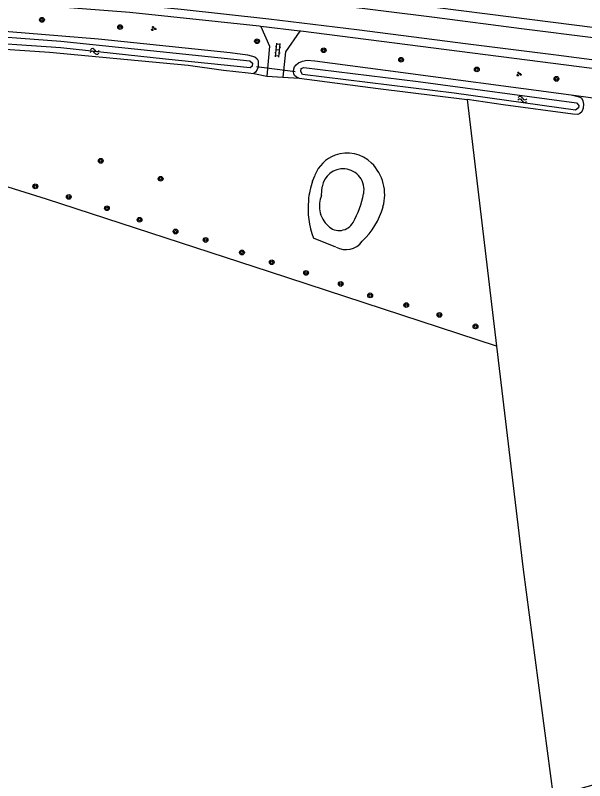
# Model space of a CAD drawing. Extents: x 133000 to 136000, y 400500 to 403500.
# Drawn here: x 134779.5 to 134875.6, y 402370.7 to 402499.8 of the extents above; entities that cross this region are included whole.
import ezdxf

# ---------------------------------------------------------------- set-up
doc = ezdxf.new("R2010")
doc.units = 0
for name, color, linetype in [('gg-afsc-draadraster', 7, 'Continuous'), ('gg-afsc-lijn draadraster', 7, 'Continuous'), ('gg-knt-bronhoudergrens', 7, 'Continuous'), ('gg-knt-verharding', 7, 'Continuous'), ('gg-knt-verharding nz', 7, 'Continuous'), ('gg-kntw-bovenkant insteek waterloop', 7, 'Continuous'), ('gg-kntw-waterlijn', 7, 'Continuous'), ('gg-kwrk-duiker nz buis', 7, 'Continuous'), ('gt-grn-weggrens', 7, 'Continuous'), ('gt-symb-boom', 7, 'Continuous'), ('gt-symb-groenvak', 7, 'Continuous'), ('gt-symb-klinker verharding', 7, 'Continuous'), ('gt-symb-watersymbool', 7, 'Continuous'), ('gx-grn-maaiveld', 7, 'Continuous')]:
    doc.layers.add(name, color=color, linetype=linetype)

# ---------------------------------------------------------------- blocks, each defined once
blk = doc.blocks.new('gt0-BOOM')
at = {"layer": 'gt-symb-boom'}
for radius in [0.4, 0.2]:
    blk.add_circle((0, 0), radius, dxfattribs=at)
blk = doc.blocks.new('gt0-KL1')
at = {"layer": 'gt-symb-klinker verharding'}
for p, q in [((-1.15, 0.3), (1.15, 0.3)), ((-1, -0.3), (-1, 0.3)), ((-0.5, 0.3), (-0.5, 0.45)), ((0, -0.3), (0, 0.3)), ((0.5, 0.3), (0.5, 0.45)), ((1, -0.3), (1, 0.3)), ((-1.15, -0.3), (1.15, -0.3)), ((-0.5, -0.45), (-0.5, -0.3)), ((0.5, -0.45), (0.5, -0.3))]:
    blk.add_line(p, q, dxfattribs=at)
blk = doc.blocks.new('gt0-GRVAK')
at = {"layer": 'gt-symb-groenvak'}
for p, q in [((-0.11, 0.19), (-0.23, 0.24)), ((-0.18, 0.15), (0.09, 0.15)), ((-0.09, 0.21), (-0.16, 0.32)), ((-0.05, 0.21), (-0.05, 0.39)), ((0, 0.21), (0.06, 0.32)), ((0.01, 0.19), (0.13, 0.24)), ((0.26, -0.05), (0.2, 0.06)), ((0.3, -0.05), (0.3, 0.13)), ((0.35, -0.05), (0.41, 0.06)), ((-0.25, -0.23), (-0.36, -0.18)), ((-0.32, -0.26), (-0.05, -0.26)), ((-0.23, -0.21), (-0.29, -0.1)), ((-0.18, -0.2), (-0.18, -0.02)), ((-0.14, -0.21), (-0.07, -0.1)), ((-0.12, -0.23), (0, -0.18)), ((0.24, -0.07), (0.12, -0.02)), ((0.17, -0.11), (0.44, -0.11)), ((0.37, -0.07), (0.49, -0.02))]:
    blk.add_line(p, q, dxfattribs=at)
blk = doc.blocks.new('gt0-WA')
at = {"layer": 'gt-symb-watersymbool'}
for centre, start, end in [((-0.32, 0.02), 28.0725, 151.9275), ((0.43, 0.42), 208.0725, 331.9275), ((-0.32, -0.43), 28.0725, 151.9275), ((0.43, -0.03), 208.0725, 331.9275)]:
    blk.add_arc(centre, 0.425, start, end, dxfattribs=at)

msp = doc.modelspace()

# ---------------------------------------------------------------- linework, layer by layer
at = {"layer": 'gg-afsc-draadraster'}
msp.add_lwpolyline([(134860.73, 402443.99), (134865.22, 402406.29), (134870.28, 402368.08), (134904.7, 402377.85), (134930.42, 402385.11), (134956.24, 402392.71)], dxfattribs=at)
at = {"layer": 'gg-afsc-lijn draadraster'}
msp.add_lwpolyline([(134860.73, 402443.99), (134865.22, 402406.29), (134870.28, 402368.08), (134904.7, 402377.85), (134930.42, 402385.11), (134956.24, 402392.71)], dxfattribs=at)
at = {"layer": 'gg-knt-bronhoudergrens'}
msp.add_lwpolyline([(134860.73, 402443.99), (134822.38, 402456.51), (134784.76, 402468.78), (134762.74, 402475.66)], dxfattribs=at)
at = {"layer": 'gg-knt-verharding'}
msp.add_line((134827.55, 402497.1), (134820.96, 402497.9), dxfattribs=at)
for points in [[(134781.21, 402508.59), (134806.4, 402506.38), (134823.74, 402504.43), (134841.44, 402502.26), (134859.23, 402500.02), (134877.36, 402497.72), (134895.64, 402495.38), (134914.77, 402492.96), (134945.14, 402489.07)], [(134820.96, 402497.9), (134820.66, 402497.93), (134798.83, 402500.24), (134780.6, 402501.67)], [(134820.96, 402497.9), (134822.43, 402494.6), (134821.96, 402489.51)], [(134827.55, 402497.1), (134825.11, 402493.61), (134824.68, 402489.36)], [(134911.75, 402486.3), (134892.99, 402488.71), (134872.46, 402491.36), (134827.67, 402497.09), (134827.55, 402497.1)]]:
    msp.add_lwpolyline(points, dxfattribs=at)
at = {"layer": 'gg-knt-verharding nz'}
for points in [[(135055.72, 402472.87), (135042.19, 402474.64), (135021.47, 402477.36), (135004.83, 402479.58), (134983.91, 402481.95), (134969.42, 402484.09), (134948.45, 402486.83), (134925.77, 402489.78), (134906.83, 402492.27), (134890.06, 402494.36), (134864.93, 402497.53), (134850.23, 402499.39), (134833.48, 402501.49), (134816.89, 402503.36), (134798.14, 402505.33), (134781.03, 402506.62)], [(135055.24, 402469.33), (135039.74, 402471.33), (135018.48, 402474.04), (134999.43, 402476.55), (134980.2, 402478.64), (134961.33, 402481.3), (134938.5, 402484.3), (134919.31, 402486.77), (134902.43, 402488.98), (134889.68, 402490.61), (134870.77, 402493.04), (134855.94, 402494.91), (134837.14, 402497.36), (134822.27, 402499.14), (134807.48, 402500.77), (134794.76, 402502.03), (134780.72, 402503.05)]]:
    msp.add_lwpolyline(points, dxfattribs=at)
at = {"layer": 'gg-kntw-bovenkant insteek waterloop'}
for p, q in [((134829.68, 402471.83), (134830.09, 402472.83)), ((134833.63, 402460.67), (134829.83, 402462.21))]:
    msp.add_line(p, q, dxfattribs=at)
for centre, radius, start, end in [((134835.53, 402470.74), 5.83, 110.7581, 159.0721), ((134835.53, 402470.75), 5.82, 45.019, 110.7471), ((134834.31, 402469.54), 7.54, 344.1058, 44.9605), ((134843.02, 402467.2), 14.12, 160.8913, 174.5864), ((134842.98, 402467.23), 14.07, 174.6616, 200.8696), ((134829, 402471.08), 13.07, 313.9175, 344.016), ((134835.28, 402463.71), 3.45, 241.4766, 323.7014)]:
    msp.add_arc(centre, radius, start, end, dxfattribs=at)
at = {"layer": 'gg-kntw-waterlijn'}
msp.add_line((134831.17, 402469.39), (134831.32, 402470.84), dxfattribs=at)
for centre, radius, start, end in [((134834.82, 402470.37), 3.54, 85.2043, 172.2439), ((134834.83, 402470.36), 3.54, 348.7275, 85.2637), ((134835.35, 402467.64), 4.53, 157.2472, 190.4967), ((134822.3, 402472.84), 16.31, 330.6828, 348.7803), ((134835.36, 402467.64), 4.54, 190.5671, 228.0265), ((134834.19, 402466.16), 2.67, 225.2271, 330.766)]:
    msp.add_arc(centre, radius, start, end, dxfattribs=at)
at = {"layer": 'gg-kwrk-duiker nz buis'}
msp.add_line((134826.75, 402490.27), (134820.24, 402491.07), dxfattribs=at)
at = {"layer": 'gt-grn-weggrens'}
msp.add_line((134821.96, 402489.51), (134824.68, 402489.36), dxfattribs=at)
at = {"layer": 'gx-grn-maaiveld'}
for p, q in [((134819.76, 402489.98), (134821.96, 402489.51)), ((134824.68, 402489.36), (134827.43, 402489.2)), ((134873.32, 402486.4), (134878.76, 402485.65)), ((134855.75, 402485.58), (134860.73, 402443.99))]:
    msp.add_line(p, q, dxfattribs=at)
for points in [[(134769.05, 402495.03), (134768.91, 402495.33), (134768.9, 402495.95), (134768.96, 402496.66), (134769.1, 402497.16), (134769.48, 402497.41), (134769.97, 402497.63), (134772.16, 402497.55), (134793.56, 402495.8), (134815.77, 402493.53), (134818.68, 402493.14), (134819.93, 402492.77), (134820.33, 402492.46), (134820.49, 402492.11), (134820.52, 402491.67), (134820.48, 402491.02), (134820.32, 402490.66), (134820.05, 402490.21), (134819.76, 402489.98)], [(134819.56, 402491.71), (134819.5, 402491.18), (134819.16, 402490.93), (134804.84, 402492.41), (134787.2, 402494.29), (134770.62, 402495.44), (134770.22, 402495.88), (134770.25, 402496.37), (134770.67, 402496.66), (134787.16, 402495.43), (134819.07, 402492.09), (134819.56, 402491.71)], [(134769.05, 402495.03), (134769.24, 402494.8), (134769.79, 402494.68), (134776.88, 402494.15), (134785.26, 402493.59), (134798.41, 402492.31), (134808.65, 402491.36), (134814.64, 402490.56), (134818.8, 402490.07), (134819.76, 402489.98)], [(134827.43, 402489.2), (134826.99, 402489.34), (134826.62, 402489.61), (134826.54, 402489.89), (134826.47, 402490.27), (134826.51, 402490.75), (134826.61, 402491.11), (134826.89, 402491.45), (134827.29, 402491.75), (134827.98, 402492.04), (134828.79, 402492.2), (134830.08, 402492.09), (134841.99, 402490.53), (134873.32, 402486.4)], [(134827.75, 402490.83), (134828.21, 402491.01), (134847.52, 402488.61), (134874.24, 402485.01), (134874.62, 402484.59), (134874.57, 402484.17), (134874.05, 402483.8), (134853.58, 402486.66), (134827.99, 402489.8), (134827.68, 402490.32), (134827.75, 402490.83)], [(134827.43, 402489.2), (134840.74, 402487.46), (134855.75, 402485.58)], [(134873.32, 402486.4), (134874.43, 402486.11), (134875.05, 402485.85), (134875.27, 402485.35), (134875.39, 402484.77), (134875.33, 402484.15), (134875.13, 402483.52), (134874.81, 402483.23), (134874.46, 402483.04), (134873.62, 402483.12), (134861.83, 402484.71), (134855.75, 402485.58)]]:
    msp.add_lwpolyline(points, dxfattribs=at)

# ---------------------------------------------------------------- block references
at = {"layer": 'gt-symb-boom'}
for p in [(134784, 402499.02), (134797.18, 402497.8), (134820.3, 402495.41), (134831.55, 402493.89), (134844.61, 402492.28), (134857.4, 402490.66), (134870.84, 402489.07), (134793.93, 402475.24), (134804.03, 402472.21), (134782.88, 402470.94), (134788.53, 402469.16), (134794.97, 402467.24), (134800.47, 402465.3), (134806.55, 402463.32), (134811.63, 402461.89), (134817.76, 402459.78), (134822.78, 402458.14), (134828.58, 402456.33), (134834.43, 402454.47), (134839.4, 402452.55), (134845.49, 402450.9), (134851.09, 402449.25), (134857.18, 402447.32)]:
    msp.add_blockref('gt0-BOOM', p, dxfattribs=at)
at = {"layer": 'gt-symb-groenvak'}
for p in [(134802.82, 402497.55), (134864.49, 402489.87)]:
    msp.add_blockref('gt0-GRVAK', p, dxfattribs=at)
at = {"layer": 'gt-symb-klinker verharding', "rotation": 84.2609015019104}
msp.add_blockref('gt0-KL1', (134823.82, 402493.92), dxfattribs=at)
at = {"layer": 'gt-symb-watersymbool'}
for p, rotation in [((134792.84, 402493.7), -5.4539188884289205), ((134865.02, 402485.61), -8.62422873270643)]:
    msp.add_blockref('gt0-WA', p, dxfattribs=dict(at, rotation=rotation))

doc.saveas('drawing.dxf')
